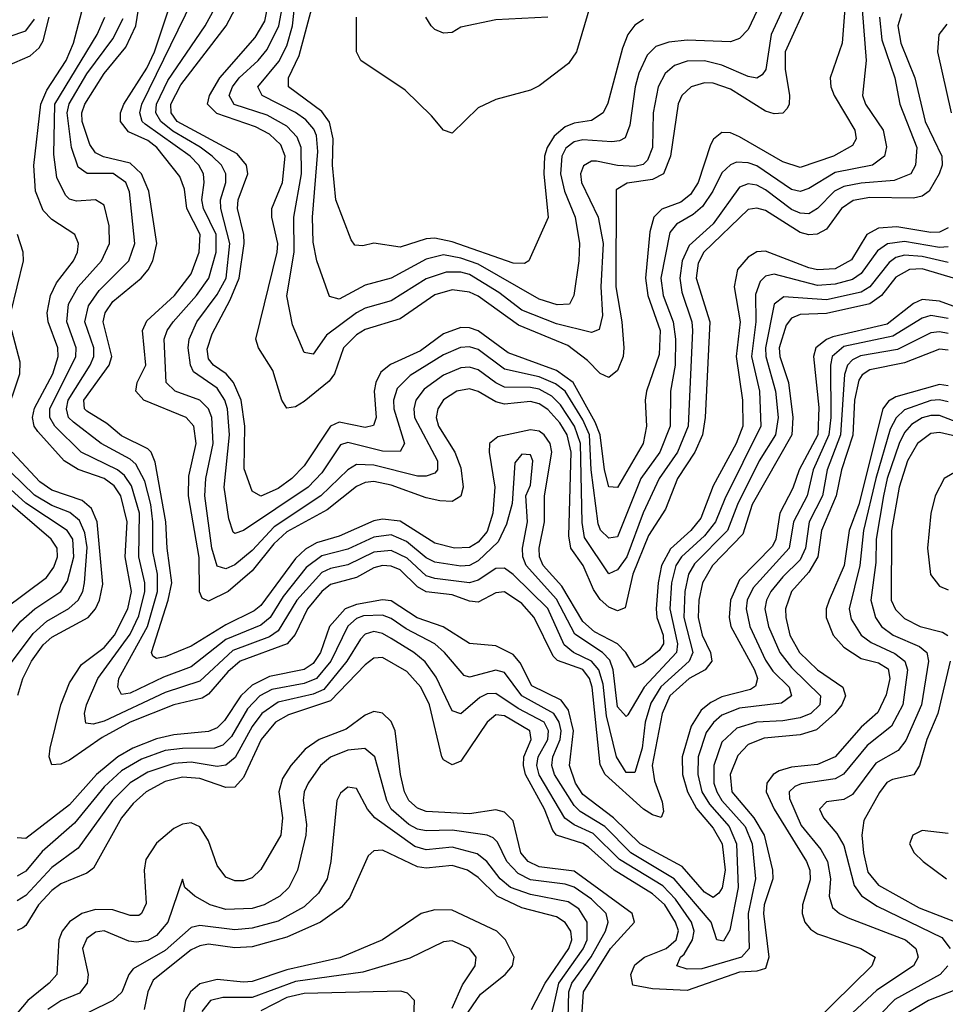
# Model space of a CAD drawing. Header units: inches. Extents: x 501365 to 657855, y 482276 to 547543.
# Tile 294 of 656: x 600456 to 602583, y 484762 to 487024. Entities that reach past the tile are written whole.
import ezdxf

# ---------------------------------------------------------------- set-up
doc = ezdxf.new("R2010")
doc.units = ezdxf.units.IN
doc.header["$MEASUREMENT"] = 0
doc.layers.add('A6408', color=7, linetype='Continuous')

msp = doc.modelspace()

# ---------------------------------------------------------------- linework, layer by layer
at = {"layer": 'A6408', "color": 5}
for points, elevation in [([(602165, 487075), (602130, 487001), (602110, 486980.5), (602090, 486973.3), (601990, 486976.8), (601947.6, 486972.4), (601917.8, 486962.2), (601897.8, 486942.3), (601879, 486901), (601870.3, 486869.7), (601858.4, 486781.6), (601847.7, 486752.3), (601834.8, 486745.2), (601817, 486743), (601750, 486747.7), (601730, 486743), (601711, 486729), (601701.8, 486710), (601698.6, 486670), (601708.4, 486630), (601732.6, 486570), (601742.2, 486510), (601741, 486470), (601729.6, 486390.4), (601719.7, 486370), (601691.6, 486368.4), (601650, 486381.7), (601510, 486462.3), (601470, 486476.2), (601430, 486483.6), (601390, 486473.6), (601310, 486429.7), (601250, 486413.7), (601190, 486381.7), (601167.6, 486387.6), (601139, 486470), (601130, 486512.7), (601129, 486570), (601141.4, 486721.4), (601137.8, 486757.8), (601132.1, 486772.1), (601113.6, 486793.6), (601090, 486811), (601012.9, 486850), (601003.4, 486870), (601051.8, 486928.2), (601070, 486964.2), (601082.8, 487010), (601093.8, 487110)], 2340), ([(602590, 486545.3), (602570, 486535.9), (602550, 486535.3), (602472, 486548), (602430, 486545.2), (602403.3, 486530), (602367.7, 486472.3), (602330, 486451.8), (602290, 486449.2), (602270, 486453.4), (602170, 486492.1), (602150, 486490.5), (602130, 486478.3), (602105.5, 486450), (602098.2, 486410), (602111.9, 486330), (602103, 486250), (602117.2, 486150), (602117.9, 486090), (602102.7, 486050), (602050, 485953), (602021.1, 485878.9), (601998.3, 485850), (601952.1, 485807.9), (601931.4, 485770), (601923.2, 485730), (601918.9, 485670), (601920.2, 485650), (601934.6, 485610), (601935.7, 485590), (601925.6, 485574.4), (601890, 485545.6), (601870, 485535.4), (601849.2, 485570), (601829.8, 485589.8), (601777.4, 485617.4), (601750, 485641.1), (601702, 485722), (601658.9, 485770), (601650.3, 485790), (601649.8, 485810), (601662.5, 485870), (601662, 485930), (601679, 486030), (601675, 486050), (601661, 486070), (601650, 486078.2), (601630, 486081.7), (601554.5, 486065.5), (601535.9, 486050), (601534.7, 486030), (601548.2, 485950), (601543.2, 485890), (601530, 485847.9), (601510, 485823.1), (601490, 485811.1), (601455.1, 485810), (601410, 485820.8), (601330, 485872), (601290, 485876.6), (601270, 485872.2), (601190, 485837), (601138, 485822), (601112.6, 485807.4), (601090, 485785.6), (601010, 485677.6), (600994.6, 485665.4), (600930, 485633.4), (600850, 485584.4), (600790, 485560.1), (600770, 485555.8), (600761.7, 485561.7), (600759, 485570), (600797.1, 485690), (600805.2, 485730), (600794.5, 485810), (600791.6, 485870), (600767, 486007), (600758.2, 486030), (600750, 486037.7), (600690, 486067.4), (600656.1, 486096.1), (600610, 486124.3), (600605, 486130), (600603.5, 486150), (600661.4, 486230), (600667.3, 486250), (600647.9, 486330), (600652.5, 486350), (600670, 486376.3), (600734.7, 486430), (600751.1, 486448.9), (600761.6, 486470), (600770.8, 486510), (600752.8, 486630), (600735.6, 486670), (600710, 486694.4), (600648.5, 486708.5), (600630, 486718.3), (600616.9, 486736.9), (600599.2, 486790), (600598.9, 486810), (600605.6, 486830), (600650, 486900.4), (600699.4, 486960.6), (600722.5, 487010), (600732.4, 487072.4)], 2520), ([(602482.6, 487037.4), (602474.5, 487010), (602481.1, 486970), (602513.4, 486890), (602536.8, 486790), (602575.4, 486710), (602576.1, 486690), (602569.5, 486670), (602546.1, 486630), (602530, 486618.2), (602510, 486613.7), (602410, 486615.7), (602371.6, 486608.4), (602344.5, 486590), (602310, 486542.4), (602289.1, 486530.9), (602270, 486529.8), (602250, 486535.2), (602170, 486585.2), (602150, 486591.2), (602130, 486587.6), (602028.2, 486490), (602015.4, 486464.6), (602010.4, 486430), (602042.5, 486330), (602031.5, 486110), (602025.4, 486070), (602007.7, 486030), (601967.5, 485970), (601940.5, 485899.5), (601900.9, 485839.1), (601865, 485750), (601847.3, 485672.7), (601830, 485665.6), (601810, 485674.3), (601790, 485691.5), (601774.8, 485714.8), (601751, 485770), (601722.9, 485810), (601718, 485838), (601723.1, 486030), (601714.3, 486070), (601697.7, 486097.7), (601670, 486128.6), (601650, 486141.5), (601630, 486146.5), (601570, 486140.2), (601550, 486145.7), (601510, 486169.9), (601490, 486175.5), (601460.5, 486170), (601430, 486150.6), (601416.7, 486130), (601413.4, 486110), (601418.6, 486090), (601455.7, 486030), (601470, 485994.6), (601475.2, 485950), (601470, 485929.4), (601450, 485917.2), (601421.9, 485918.1), (601390, 485925.2), (601310, 485954.5), (601270, 485962.5), (601250, 485960.6), (601230, 485951.2), (601162.4, 485897.6), (601070, 485846.9), (601040.3, 485819.7), (600990, 485757.2), (600935.3, 485710), (600890, 485688.2), (600874.9, 485694.9), (600869.2, 485709.2), (600868.4, 485788.4), (600844.1, 485930), (600844.9, 485975.1), (600861.4, 486050), (600856.3, 486090), (600838.3, 486110), (600741.2, 486150), (600722.4, 486170), (600725.7, 486190), (600745.6, 486230), (600737.8, 486310), (600748.4, 486331.6), (600811.5, 486390), (600850, 486439.9), (600868.4, 486490), (600870.4, 486530), (600839.7, 486590), (600834.8, 486634.8), (600823.6, 486663.6), (600771, 486730), (600750, 486746.3), (600706.2, 486766.2), (600687.6, 486790), (600687.2, 486810), (600695, 486830), (600747.7, 486912.3), (600766, 486950), (600805.4, 487070)], 2480), ([(602432.2, 487030), (602437.5, 486977.5), (602467.4, 486890), (602479.2, 486830), (602517.9, 486730), (602515.3, 486690), (602504.1, 486670), (602465.9, 486654.1), (602390, 486648.6), (602350, 486640.9), (602328.4, 486630), (602290, 486590.3), (602270, 486578.2), (602250, 486579), (602230, 486588), (602170, 486633.3), (602150, 486643.5), (602130, 486646.5), (602110, 486639.1), (602050, 486554.5), (601994.7, 486505.3), (601978.2, 486470), (601973, 486430), (601978.1, 486398.1), (602000.5, 486330), (602002.2, 486310), (601992.1, 486090), (601968.1, 486030), (601926, 485970), (601888.8, 485891.2), (601851.1, 485790), (601830, 485759.7), (601810, 485751), (601754.1, 485834.1), (601748.9, 485868.9), (601744.5, 486050), (601730.8, 486090), (601698.7, 486138.7), (601678.9, 486158.9), (601650, 486174.7), (601630, 486179.1), (601570, 486179.9), (601550, 486189.5), (601510, 486219.6), (601490, 486225.6), (601470, 486224.3), (601430, 486206.8), (601385.2, 486174.8), (601366.5, 486150), (601361.6, 486130), (601363.6, 486110), (601416.1, 486010), (601416.3, 485990), (601410, 485981.8), (601390, 485975), (601370, 485975.4), (601270, 486000.4), (601230, 486001.8), (601210, 485989.3), (601147.8, 485930), (601041, 485859), (600990, 485804.2), (600950, 485771.6), (600930, 485762.5), (600910, 485768.6), (600897.6, 485810), (600881.6, 485930), (600883.3, 485970), (600900.6, 486050), (600897.5, 486110), (600890, 486130), (600870, 486149.9), (600813.5, 486170), (600792.3, 486190), (600787.8, 486290), (600794.7, 486310), (600808.7, 486330), (600861.9, 486390), (600890.6, 486430), (600907.5, 486490), (600907.5, 486530), (600878.6, 486590), (600874.1, 486610), (600879.8, 486650), (600878, 486670), (600867.3, 486690), (600847.8, 486710), (600743.9, 486783.9), (600737.2, 486790), (600732, 486810), (600736.9, 486830), (600853.6, 487070)], 2460), ([(602354.1, 487070), (602346.7, 486970), (602318.8, 486890), (602320.2, 486870), (602327.9, 486850), (602375.4, 486770), (602378.5, 486750), (602370, 486735.2), (602326.7, 486710), (602250, 486684.3), (602210, 486697.4), (602110, 486754.9), (602090, 486763.8), (602070, 486764.7), (602050.6, 486749.4), (602043.6, 486736.4), (602015.2, 486650), (601998, 486622), (601975.3, 486604.7), (601931.6, 486588.4), (601913.4, 486570), (601903.9, 486536.1), (601894.5, 486430), (601899.4, 486390), (601928, 486310), (601925.7, 486254.3), (601896.9, 486170), (601893.6, 486150), (601896.5, 486090), (601888.6, 486050), (601830, 485948.9), (601810, 485950.6), (601799.8, 485990), (601790, 486070), (601778.8, 486098.8), (601728.3, 486190), (601690, 486217.9), (601578.3, 486258.3), (601510, 486308.7), (601490, 486315.8), (601470, 486316.5), (601430, 486301.9), (601376.8, 486263.2), (601308.1, 486231.9), (601286.2, 486213.8), (601274.2, 486190), (601270.9, 486170), (601275.2, 486110), (601268.7, 486091.3), (601250, 486087.2), (601190, 486098.8), (601170.1, 486090), (601110, 485998.9), (601081.6, 485970), (601050, 485946.8), (601010, 485929.4), (600990, 485940.5), (600971.8, 485991.8), (600973.4, 486090), (600965, 486150), (600947.5, 486190), (600930.2, 486210.2), (600901.3, 486230), (600890, 486245), (600887, 486267), (600897.9, 486302.1), (600939.6, 486380.4), (600959.9, 486430), (600971.5, 486510), (600971.1, 486530), (600956.5, 486590), (600957.7, 486610), (600980.1, 486670), (600977.5, 486690), (600955.7, 486715.7), (600817.9, 486790), (600804.1, 486810), (600803, 486830), (600826.1, 486873.9), (600930.2, 487010), (600952.2, 487050)], 2420), ([(602270, 487070), (602215.4, 486950), (602215.3, 486910), (602225.1, 486850), (602224.8, 486830), (602219.9, 486820.1), (602210, 486809), (602190, 486807.9), (602170, 486814), (602090, 486864), (602050, 486878.4), (602030, 486879), (601999.4, 486870), (601978.1, 486850), (601969.6, 486830.4), (601952, 486710), (601935.3, 486670), (601910, 486656.4), (601851.9, 486648.1), (601827.1, 486632.9), (601825.9, 486410), (601839.9, 486330), (601844.7, 486270), (601842.6, 486250), (601830, 486218.1), (601810, 486201.8), (601790, 486210.6), (601760.8, 486240.8), (601715.6, 486275.6), (601602.1, 486322.1), (601510, 486388.4), (601490, 486397.7), (601450, 486403.2), (601410, 486391.7), (601330, 486336.7), (601250, 486312), (601230, 486300.1), (601199.9, 486270), (601179.6, 486210), (601167, 486193.1), (601110, 486146.5), (601090, 486134.3), (601070, 486131.4), (601058.7, 486150), (601037.7, 486217.7), (601004.9, 486270), (600998.7, 486290), (601047.8, 486490), (601049.4, 486510), (601035, 486570), (601035, 486590), (601060, 486650), (601065.8, 486710), (601056, 486736), (601030, 486761.1), (600997.7, 486777.7), (600908.7, 486808.7), (600887.5, 486830), (600892.4, 486850), (600916.2, 486890), (600997.4, 486982.6), (601019.4, 487020.6), (601029, 487070)], 2380), ([(602219.7, 487070), (602183.5, 486990), (602170.8, 486909.2), (602162.8, 486897.2), (602150, 486889.9), (602130, 486893.1), (602070, 486919.7), (602030, 486929.5), (601990, 486928.6), (601961.2, 486918.8), (601939.6, 486900.4), (601923.2, 486870), (601912.1, 486810), (601910.3, 486730), (601898.9, 486701.1), (601888.6, 486691.4), (601870, 486686.7), (601830, 486688.8), (601781.4, 486698.6), (601770, 486698.7), (601751.6, 486688.4), (601745.2, 486670), (601747.4, 486650), (601785.5, 486570), (601796.8, 486510), (601791.3, 486410), (601795.5, 486344.5), (601788, 486312), (601770, 486305.1), (601690, 486325.1), (601610, 486356.8), (601557.4, 486397.4), (601490, 486438.1), (601470, 486443.7), (601435.9, 486444.1), (601390, 486428.5), (601310, 486377.9), (601250, 486361.2), (601230, 486350.4), (601161, 486299), (601130, 486255.4), (601110, 486258.9), (601082.8, 486322.8), (601069.6, 486389.6), (601086.7, 486490), (601085.7, 486570), (601103.5, 486670), (601103.1, 486730), (601093.9, 486753.9), (601070, 486779.4), (601024.6, 486804.6), (600948.8, 486828.8), (600937.5, 486850), (600945.2, 486870), (600960.2, 486890), (601004.2, 486930), (601024.6, 486955.4), (601051.7, 487010), (601058.8, 487050)], 2360), ([(602610, 486427.7), (602530, 486451.1), (602500.9, 486450), (602470, 486432.6), (602436.6, 486390), (602410, 486371.2), (602310, 486349.1), (602250, 486346.4), (602230, 486338.4), (602217.6, 486322.4), (602201.7, 486270), (602203, 486250), (602222.8, 486190), (602232.8, 486110), (602230.4, 486070), (602139.7, 485910), (602118.4, 485841.6), (602048.5, 485770), (602025.5, 485730), (602016.9, 485690), (602015.2, 485650), (602024.4, 485610), (602043.4, 485570), (602046.5, 485550), (602031.5, 485530), (601995, 485510), (601950.3, 485470), (601932.4, 485430), (601909.3, 485310), (601914.9, 485274.9), (601932.9, 485227.1), (601935.4, 485204.6), (601930, 485190.8), (601910, 485196.6), (601890, 485210), (601801.4, 485290), (601790, 485312), (601771.7, 485490), (601765.4, 485510), (601750, 485530.6), (601691.9, 485551.9), (601681.8, 485561.8), (601638.4, 485650), (601610, 485682.9), (601570, 485709.1), (601550, 485707), (601510, 485685.9), (601490, 485687.6), (601450, 485702.8), (601390, 485709.1), (601370, 485720.9), (601330, 485759.8), (601310, 485768.6), (601290, 485769.6), (601270, 485764.1), (601230, 485742.1), (601170, 485726.1), (601150, 485710), (601117.6, 485670), (601088.7, 485611.3), (601070.6, 485590), (600962.8, 485550), (600934.2, 485525.8), (600890, 485474), (600875.3, 485464.7), (600810, 485450), (600710, 485409.5), (600645, 485375), (600570, 485322.5), (600550, 485313), (600530, 485311.9), (600523.8, 485330), (600525.9, 485350), (600550.2, 485450), (600570, 485500.1), (600597.5, 485542.5), (600650, 485581.4), (600673.8, 485610), (600704.6, 485670), (600712.5, 485710), (600698.6, 485790), (600702.8, 485870), (600688.3, 485930), (600672.9, 485952.9), (600650, 485969.8), (600590.5, 485990.5), (600558.2, 486010), (600497.8, 486077.8), (600489.4, 486090), (600485.6, 486110), (600490, 486131.4), (600532, 486210), (600544.1, 486250), (600543.7, 486270), (600521, 486330), (600519, 486350), (600526.7, 486390), (600540.7, 486419.3), (600579.1, 486470), (600588.8, 486490), (600590.7, 486510), (600582.7, 486530), (600530, 486564.5), (600510, 486585.7), (600492.2, 486630), (600488.6, 486688.6), (600504, 486830), (600517.8, 486862.2), (600562.6, 486930), (600579.1, 486970), (600602.4, 487057.6)], 2580), ([(602392.6, 487047.4), (602401.3, 486930), (602392.9, 486850), (602399.9, 486830), (602440.9, 486770), (602448, 486732), (602443.7, 486710), (602416, 486690), (602330, 486673.1), (602270, 486636.2), (602250, 486628.9), (602230, 486634), (602150, 486687.9), (602130, 486695.3), (602103.8, 486696.2), (602089.4, 486690.6), (602070, 486671.8), (602049.3, 486630), (602025.3, 486594.7), (602004, 486576), (601965.9, 486554.1), (601950, 486535.2), (601929.7, 486430), (601934.7, 486390), (601957.5, 486330), (601963.4, 486290), (601962.3, 486230), (601952.1, 486170), (601951, 486090), (601927.2, 486030), (601883.4, 485970), (601830, 485835.5), (601810, 485832.5), (601790.9, 485850.9), (601785.2, 485865.2), (601769.3, 485989.3), (601765.8, 486070), (601750, 486104.6), (601710, 486170), (601687.5, 486187.5), (601650, 486203.6), (601570, 486221.3), (601510, 486265.9), (601490, 486272.2), (601469, 486271), (601430, 486253.8), (601353.6, 486206.4), (601323.5, 486176.5), (601315.2, 486150), (601316.1, 486130), (601340.2, 486050), (601330, 486031.7), (601290, 486032.7), (601210, 486052.7), (601193.1, 486046.9), (601150, 485982.9), (601118.9, 485950), (600970, 485849.9), (600950, 485843.7), (600946.7, 485846.7), (600936.9, 485876.9), (600925.6, 485950), (600938, 486070), (600933.8, 486130), (600927.6, 486150), (600910, 486177.4), (600855, 486215), (600848.3, 486230), (600843.3, 486270), (600845.2, 486290), (600862.9, 486330), (600910, 486392.4), (600930.4, 486430), (600939.1, 486510), (600918, 486590), (600917.2, 486610), (600929.4, 486650), (600929.9, 486670), (600919.5, 486690), (600898.2, 486710), (600871, 486731), (600807.8, 486767.7), (600780.3, 486790), (600768.9, 486810), (600770.3, 486830), (600796.2, 486883.8), (600882.4, 487010), (600904.3, 487050)], 2440), ([(601890, 487024.5), (601870, 487011.2), (601853.5, 486990), (601841.2, 486958.8), (601808, 486832), (601796.6, 486810), (601770, 486792.5), (601730, 486786), (601710, 486777.8), (601684.1, 486755.9), (601668.5, 486730), (601662.5, 486710), (601660.4, 486670), (601670.4, 486569.6), (601626, 486470), (601616.1, 486463.9), (601590, 486464.1), (601450, 486513.3), (601410, 486522.1), (601390, 486520.6), (601330, 486501.6), (601270, 486510.8), (601244.5, 486504.5), (601226, 486506), (601217.8, 486517.8), (601182.8, 486610), (601175, 486690), (601176.2, 486750), (601168.2, 486788.2), (601150, 486812.8), (601073.3, 486870), (601073.9, 486890), (601098.2, 486941.8), (601130, 487061.5)], 2320), ([(601766.5, 487053.5), (601735.3, 486950), (601717, 486923), (601650, 486872.3), (601630, 486862), (601550, 486840.7), (601510, 486821), (601450, 486763.1), (601430, 486769.8), (601402.7, 486802.7), (601341.6, 486861.6), (601240.2, 486930), (601229.6, 486950), (601229.9, 487030)], 2280), ([(600390, 486971.8), (600470, 486998.1), (600490, 487025.3)], 2640), ([(600408.4, 486910), (600479.5, 486940.5), (600500.5, 486959.5), (600510, 486975.5), (600523.8, 487030)], 2620), ([(602590, 486465.8), (602530, 486479.9), (602490, 486482.7), (602470, 486477.2), (602454.1, 486465.9), (602410.3, 486410), (602390, 486398), (602310, 486380.4), (602212.5, 486387.5), (602190, 486370), (602170, 486270), (602171, 486250), (602193.3, 486170), (602199.2, 486110), (602193.3, 486070), (602155.9, 486010), (602106.1, 485910), (602082.6, 485850), (602006.7, 485773.3), (601992.8, 485750), (601984.6, 485710), (601982.7, 485650), (602003.4, 485570), (601994.8, 485550), (601929.3, 485490.7), (601906.6, 485453.4), (601893.7, 485410), (601886.7, 485350), (601870, 485294.6), (601850, 485294.6), (601827.9, 485330), (601804.3, 485424.3), (601797, 485497), (601787.1, 485530), (601770.3, 485550.3), (601728.6, 485570), (601707.3, 485587.3), (601670, 485670.7), (601590, 485749.4), (601570, 485763.6), (601550, 485762.7), (601510, 485736.2), (601490, 485730.2), (601410, 485740), (601390, 485746.1), (601346.5, 485786.5), (601310, 485804.3), (601270, 485800.2), (601210, 485771.4), (601170, 485762.7), (601150, 485753.4), (601093, 485690), (601050, 485619.7), (601030, 485606.3), (600945.6, 485574.4), (600870, 485504), (600790, 485478.3), (600650, 485411.8), (600624.9, 485404.9), (600607.8, 485407.8), (600604.6, 485430), (600609.5, 485449.5), (600635.1, 485510), (600710, 485611.8), (600730, 485654.5), (600743.5, 485710), (600743.3, 485730), (600730, 485790), (600731.1, 485890), (600712.9, 485952.9), (600696.6, 485976.6), (600680.8, 485990), (600597.4, 486030), (600536.4, 486090), (600525.4, 486110), (600525, 486130), (600584.7, 486250), (600585.7, 486270), (600564.3, 486330), (600568.1, 486370), (600590.2, 486410), (600644.1, 486470), (600662.4, 486510), (600661.7, 486550), (600650, 486597.7), (600630, 486609.9), (600586.6, 486606.6), (600570, 486611.3), (600560.7, 486620.6), (600541.5, 486661.5), (600534.2, 486714.2), (600536.6, 486830), (600633.6, 486990), (600651.2, 487030)], 2560), ([(602590, 486501.7), (602570, 486500.6), (602490, 486514.4), (602450.8, 486509.2), (602427.4, 486492.6), (602390, 486440.6), (602370, 486427.3), (602330, 486416.1), (602290, 486413.4), (602190, 486439.2), (602170, 486434.6), (602157.5, 486422.5), (602147.3, 486392.7), (602147.8, 486330), (602137.7, 486250), (602156.2, 486170), (602159.2, 486090), (602076.7, 485923.3), (602055.4, 485870), (602030, 485838.3), (601977.1, 485790), (601964.1, 485770), (601953.7, 485730), (601950.2, 485670), (601968, 485590), (601965.6, 485570), (601891.4, 485490), (601853.5, 485426.5), (601850, 485422.8), (601830, 485445.2), (601820, 485530), (601812.2, 485552.2), (601795.7, 485570), (601732, 485612), (601690, 485692.4), (601620, 485770), (601612.4, 485790), (601611.5, 485810), (601623.3, 485870), (601619.4, 485930), (601630, 485954.6), (601635.2, 486010), (601630, 486023.8), (601610, 486025.4), (601594.2, 486005.8), (601587.9, 485912.1), (601575.1, 485864.9), (601555.8, 485824.2), (601510, 485780.2), (601490, 485770), (601470, 485768.3), (601410, 485777.2), (601390, 485787.8), (601344.7, 485824.7), (601310, 485840.1), (601270, 485835.2), (601210, 485807.6), (601150, 485792.1), (601114.4, 485765.6), (601061.6, 485698.5), (601031.5, 485650), (601010, 485633), (600930, 485600), (600850, 485537), (600786.5, 485513.5), (600710, 485476.6), (600690, 485473.3), (600681.2, 485490), (600683.7, 485510), (600749.2, 485630), (600772.7, 485710), (600772.2, 485750), (600761.9, 485801.9), (600762, 485870), (600756.9, 485910), (600743.3, 485963.3), (600722.6, 486002.6), (600710, 486014), (600643.3, 486050), (600579.2, 486099.2), (600568.3, 486110), (600563.2, 486130), (600567.4, 486150), (600618, 486230), (600626, 486250), (600626.2, 486270), (600605.8, 486330), (600613.8, 486366.2), (600638.1, 486401.9), (600706.8, 486470), (600720.2, 486510), (600708.1, 486628.1), (600699.5, 486650), (600670.5, 486670.5), (600610.7, 486670.7), (600590, 486684.9), (600574.6, 486730), (600565, 486810), (600569.5, 486830.5), (600610, 486899.3), (600670, 486980.1), (600693.7, 487026.3)], 2540), ([(601670, 487029.8), (601550, 487023.8), (601470, 487007), (601450, 486994.4), (601430, 486992.7), (601410, 487001.1), (601401.8, 487010), (601389.2, 487030)], 2260), ([(602586.6, 487013.4), (602568.5, 486990), (602565.6, 486950), (602597.1, 486810)], 2520), ([(600435.4, 486350), (600464.9, 486470), (600463.8, 486490), (600450.4, 486530)], 2620), ([(602650, 486348.3), (602570, 486377.1), (602530, 486380.8), (602510, 486371.8), (602450, 486324.5), (602325, 486295), (602310, 486289.3), (602285.7, 486270), (602280.5, 486250), (602292.6, 486132.6), (602290.2, 486070), (602247.8, 485990), (602232.7, 485947.3), (602202.7, 485890), (602193.7, 485830), (602185.9, 485814.1), (602110, 485736.6), (602089.7, 485690), (602086.8, 485650), (602090.5, 485630), (602144.9, 485530), (602151.7, 485510), (602147.4, 485492.6), (602135.3, 485484.7), (602070, 485468.2), (602044.6, 485455.4), (602022.4, 485437.6), (601999.2, 485400.8), (601978.4, 485330), (601979, 485290), (601991, 485250), (602011.4, 485211.4), (602050, 485166.6), (602070.4, 485130), (602077.3, 485070), (602070.7, 485029.3), (602062.9, 485017.1), (602050, 485007), (602030, 485018.9), (601978.4, 485078.4), (601882, 485130), (601820.9, 485190), (601750, 485244), (601733, 485270), (601719.6, 485310), (601728.5, 485390), (601717.4, 485437.4), (601700.4, 485460.4), (601633.1, 485493.1), (601606.5, 485546.5), (601590, 485565.4), (601550, 485584.9), (601490, 485590.8), (601429, 485629), (601369.3, 485649.3), (601310, 485688.8), (601290, 485691.3), (601230, 485680.5), (601204, 485670), (601167.8, 485630), (601147.5, 485570), (601130, 485544.3), (601109.5, 485530.5), (601030, 485514.7), (600990, 485495.2), (600963.9, 485470), (600926.4, 485413.6), (600910, 485396.7), (600890, 485388.7), (600810, 485380.9), (600770, 485371.9), (600716, 485350), (600681, 485330), (600632.7, 485290), (600570, 485219.8), (600470, 485142.8), (600450, 485143.9)], 2620), ([(602590, 486337.2), (602550, 486343.9), (602530, 486338), (602463, 486297), (602350, 486273.1), (602323.2, 486250), (602319.3, 486230), (602320.4, 486110), (602315.6, 486070), (602280, 485990), (602266.2, 485930), (602234.3, 485870), (602224.7, 485810), (602141.8, 485718.2), (602128.1, 485690), (602125.4, 485670), (602134, 485630), (602170, 485552.4), (602187.3, 485527.3), (602224.8, 485490), (602230.1, 485470), (602206.6, 485453.4), (602110, 485442.2), (602070, 485425.8), (602050.8, 485409.2), (602034.1, 485385.9), (602015.1, 485330), (602014.2, 485290), (602023.7, 485250), (602041.2, 485221.2), (602086.6, 485170), (602103.5, 485130), (602107.3, 485030), (602087.8, 484932.2), (602073.2, 484906.8), (602058.2, 484910), (602045.5, 484950), (601960.1, 485050), (601860.4, 485110), (601801.1, 485170), (601744.4, 485204.4), (601730, 485218.1), (601685.2, 485290), (601678.6, 485310), (601681.5, 485330), (601698.2, 485370), (601700.1, 485390), (601696, 485410), (601683.4, 485430), (601610.2, 485470.2), (601570, 485524.3), (601550, 485529.7), (601490, 485512.9), (601477.1, 485517), (601432.3, 485570), (601409.8, 485589.8), (601344.2, 485624.2), (601310, 485648.4), (601290, 485655.9), (601246.1, 485653.9), (601230, 485647.8), (601210, 485630.7), (601171.1, 485550), (601137.8, 485510), (601110, 485498.8), (601035.2, 485484.8), (601007.6, 485470), (600979.3, 485440.7), (600942.8, 485377.2), (600923.1, 485356.9), (600903.8, 485350), (600830, 485349.5), (600790, 485344.4), (600735.5, 485324.5), (600690, 485297.8), (600650, 485261.3), (600581.9, 485178.1), (600507.5, 485112.5), (600470, 485067.4), (600450, 485056.1)], 2640), ([(600422.3, 486110), (600456.1, 486210), (600457.2, 486237.2), (600437.6, 486310)], 2620), ([(602590, 486302.9), (602570, 486306.9), (602550, 486304.3), (602473.8, 486266.2), (602388.2, 486251.8), (602370, 486242.7), (602358.7, 486230), (602351.7, 486208.3), (602342.2, 486070), (602311.8, 485990), (602301.4, 485930), (602270.7, 485870), (602262.4, 485810), (602250, 485782.5), (602210, 485744.1), (602182.4, 485710), (602172.5, 485690), (602168.9, 485670), (602176.9, 485630), (602202.9, 485570), (602230, 485535.2), (602296.3, 485470), (602294.8, 485450), (602274.1, 485430), (602250, 485420.2), (602210, 485412.7), (602149.1, 485410), (602103.9, 485396.1), (602070, 485363.8), (602051.7, 485310), (602051.7, 485270), (602057.9, 485250), (602070, 485230), (602123.7, 485170), (602139.5, 485130), (602146.9, 485050), (602130, 484970), (602132.2, 484890), (602115.1, 484870), (602023.5, 484843.5), (601990, 484842.6), (601966.4, 484850), (601974.4, 484870), (601983.5, 484876.5), (602002.7, 484910), (602006.4, 484930), (602000.2, 484950), (601962.9, 485002.9), (601933.9, 485033.9), (601834.6, 485094.6), (601774.1, 485154.1), (601730, 485173.7), (601709.2, 485189.2), (601650, 485289.1), (601644.4, 485310), (601647.6, 485330), (601669.5, 485370), (601671.6, 485390), (601661, 485410), (601601.4, 485441.4), (601550, 485475.9), (601530, 485474.7), (601513.4, 485466.6), (601470, 485429), (601450, 485435.8), (601412.9, 485512.9), (601388.2, 485548.2), (601361.9, 485570), (601310, 485601.8), (601290, 485613.5), (601270, 485618.4), (601250, 485611.7), (601239.3, 485600.7), (601208.1, 485550), (601154.9, 485485.1), (601130, 485474.2), (601050, 485455.8), (601012.1, 485430), (600990, 485399.6), (600951.3, 485328.7), (600930, 485310.7), (600910, 485308.3), (600850, 485317.9), (600810, 485315.2), (600750, 485294.7), (600710, 485270.2), (600669.1, 485230), (600590, 485120.5), (600530, 485075.6), (600470, 485012), (600450, 484999.5)], 2660), ([(602590, 486264.3), (602570, 486266.7), (602490, 486235.1), (602410, 486219.1), (602392.1, 486207.9), (602384.3, 486195.7), (602374.6, 486150), (602370.7, 486069.3), (602345, 485990), (602332.7, 485930), (602298.7, 485850), (602290.2, 485790), (602270, 485754.5), (602230, 485710), (602216.4, 485670), (602216.6, 485650), (602226.2, 485610), (602248.2, 485570), (602289.7, 485530.2), (602347.6, 485490), (602354.2, 485470), (602345.7, 485450), (602329.4, 485430), (602287.5, 485392.5), (602250, 485381.1), (602166.9, 485373.1), (602130, 485358.6), (602106.4, 485333.6), (602089.2, 485290), (602092.8, 485250), (602143, 485190), (602167, 485150), (602186, 485070), (602186.6, 485050), (602167.3, 484990), (602165.9, 484970), (602177.6, 484870), (602170, 484843.7), (602150, 484837.9), (602110, 484835.8), (601990, 484793.2), (601910, 484797.2), (601865.5, 484805.5), (601860.9, 484830), (601870, 484852.1), (601892.3, 484870), (601941.8, 484890), (601964.7, 484910), (601970, 484930.5), (601963.6, 484950), (601938.8, 484990), (601910, 485015.7), (601821.9, 485070), (601762.9, 485123), (601750, 485131.4), (601690, 485150), (601681.1, 485161.1), (601661.9, 485210), (601618.7, 485290), (601613.6, 485310), (601614.8, 485330), (601631.7, 485370), (601628.3, 485390), (601570, 485424.6), (601550, 485426.9), (601530.2, 485409.8), (601470, 485320.4), (601450, 485312.1), (601430, 485323.4), (601426.3, 485330), (601398, 485450), (601377.9, 485490), (601345.9, 485526), (601290, 485558.6), (601270, 485557.1), (601250, 485541.5), (601170, 485458.9), (601073.4, 485426.6), (601043.9, 485410), (601011.1, 485370), (600970, 485283.1), (600950, 485260.5), (600930, 485260.1), (600870, 485280.7), (600830, 485283.5), (600790, 485273.7), (600746.5, 485250), (600716.7, 485223.3), (600689.8, 485190), (600625.5, 485074.5), (600610, 485063.3), (600550, 485038.6), (600530, 485023.4), (600498.9, 484990), (600470, 484942.5), (600462.7, 484937.3), (600450, 484931.3)], 2680), ([(602590, 486182.8), (602570, 486185.6), (602470, 486157.6), (602452.7, 486147.3), (602439.9, 486130), (602384.4, 485910), (602362.7, 485850), (602351.3, 485770), (602316.8, 485690), (602309.8, 485670), (602309.3, 485650), (602325.5, 485610), (602350, 485582.3), (602390, 485556.3), (602430, 485546.4), (602452.2, 485532.2), (602456.1, 485510), (602447.2, 485472.8), (602428, 485432), (602390, 485398.7), (602330, 485329.9), (602290, 485312.7), (602230, 485306.6), (602201.8, 485298.2), (602187.6, 485290), (602173.4, 485270), (602172, 485250), (602190, 485210), (602264.7, 485090), (602272.1, 485070), (602272.7, 485047.3), (602255.5, 484990), (602254.4, 484970), (602260.4, 484950), (602273.9, 484933.9), (602290, 484923.9), (602389.2, 484890), (602422.5, 484870), (602414.7, 484850), (602281.3, 484718.7)], 2720), ([(602590, 486145.8), (602570, 486150.3), (602550, 486148.6), (602490, 486127.3), (602470.6, 486109.4), (602457, 486083), (602423.4, 485970), (602395.5, 485850), (602387.3, 485770), (602362.8, 485670), (602366.7, 485646.7), (602390.4, 485610), (602412.8, 485592.8), (602467.5, 485567.5), (602490.6, 485550), (602496.9, 485530), (602486, 485450), (602459.4, 485400.6), (602403.6, 485356.4), (602349.7, 485290.3), (602330, 485279.7), (602252.1, 485267.9), (602237.9, 485262.1), (602224.6, 485250), (602225.2, 485234.8), (602252.4, 485172.4), (602297.6, 485117.6), (602312.9, 485090), (602319.8, 485050), (602316.3, 485010), (602324.3, 484984.3), (602340.1, 484970), (602360.3, 484960.3), (602492.3, 484910), (602515.9, 484890), (602520.9, 484870), (602510.1, 484850), (602425.8, 484794.2), (602335.6, 484710)], 2740), ([(602630, 486091.7), (602570, 486114.7), (602550, 486114.7), (602530, 486109.3), (602506, 486094), (602490, 486075.2), (602477.3, 486050), (602450, 485970), (602441.4, 485930), (602424.5, 485830), (602423.5, 485776.5), (602412.5, 485690), (602422.7, 485650), (602437, 485630), (602463.7, 485610), (602524.1, 485584.1), (602541.3, 485570), (602544.9, 485550), (602528.4, 485450), (602492.4, 485367.6), (602474.9, 485345.1), (602424, 485316), (602370, 485243.3), (602350, 485231.9), (602310, 485226.6), (602294.4, 485210), (602303.7, 485190), (602334.2, 485154.2), (602350, 485126.7), (602374.3, 485034.3), (602390.8, 485010.8), (602426.9, 484986.9), (602575.1, 484915.1), (602594.7, 484890)], 2760), ([(602630, 486061.3), (602570, 486075.6), (602550, 486073), (602519.2, 486050), (602496.6, 486010), (602477.3, 485950), (602459.6, 485850), (602458.9, 485690), (602468.7, 485668.7), (602490, 485648.1), (602525.3, 485630), (602576.8, 485616.8), (602589, 485609)], 2780), ([(600420.8, 485670), (600517.4, 485742.6), (600534, 485766), (600542.6, 485790), (600542.1, 485810), (600527.9, 485830), (600292.3, 486032.3)], 2680), ([(600348.9, 485510), (600458.4, 485641.6), (600490.6, 485670), (600550, 485710.4), (600565.9, 485734.1), (600580.2, 485790), (600577.9, 485830), (600564.7, 485850), (600470, 485912.7), (600340.6, 486030)], 2660), ([(600451.8, 485471.8), (600463, 485510), (600483.3, 485550), (600510, 485587.6), (600530, 485605.4), (600613.1, 485650), (600630, 485670), (600639.4, 485690), (600646.9, 485726.9), (600633.5, 485870), (600621.1, 485901.1), (600599.2, 485919.2), (600530, 485943.2), (600501.7, 485961.7), (600438.7, 486030)], 2620), ([(600408.8, 485510), (600486.7, 485613.3), (600518.2, 485641.8), (600569, 485671), (600589.9, 485690), (600600.8, 485710), (600604.6, 485730), (600610.9, 485810.9), (600605.2, 485845.2), (600592.9, 485872.9), (600571.3, 485891.3), (600530, 485907.6), (600490, 485931.5), (600408.2, 486010)], 2640), ([(602610, 485986.9), (602580.8, 485970), (602560.3, 485930), (602550.5, 485889.5), (602542.3, 485810), (602549.2, 485749.2), (602570, 485722.4), (602590, 485714.2)], 2820), ([(602594.9, 485550), (602566.6, 485430), (602541, 485370), (602524, 485310), (602510.8, 485289.2), (602461.9, 485278.1), (602449, 485271), (602431.9, 485248.1), (602396.4, 485183.6), (602391.6, 485150), (602395.2, 485110), (602405.6, 485065.6), (602430, 485035.3), (602523.6, 484983.6), (602608.3, 484950)], 2780), ([(601746.5, 484710), (601751.7, 484790), (601813.7, 484890), (601869.2, 484950), (601863.3, 484970), (601730, 485067.2), (601650, 485077.5), (601624.7, 485090), (601607.4, 485110), (601590, 485182.8), (601570, 485203), (601550, 485208.1), (601490, 485199.5), (601390, 485205), (601370, 485212.1), (601350.3, 485230), (601340.4, 485250), (601330.8, 485290), (601318.6, 485390), (601310, 485411.6), (601290, 485430.7), (601270, 485434.1), (601250, 485426.3), (601206.1, 485393.9), (601144.4, 485370), (601112.2, 485347.8), (601078.7, 485310), (601059.6, 485280.4), (601051.8, 485250), (601059.7, 485190), (601056.3, 485150), (601010, 485071.3), (600990, 485052.1), (600970, 485045.5), (600950, 485045.7), (600930, 485054), (600910, 485080.7), (600890, 485137), (600870, 485169.4), (600850, 485178.3), (600830, 485175.4), (600810, 485165.4), (600770, 485131.7), (600746, 485094), (600741.7, 485070), (600746.6, 484993.4), (600736, 484970), (600730, 484965.6), (600710, 484965.5), (600670, 484978.4), (600630, 484979.6), (600598.5, 484970), (600570, 484951.4), (600553.4, 484930), (600545.8, 484910), (600540.9, 484830), (600523.4, 484810), (600474.3, 484770), (600450, 484741.3)], 2720), ([(601716.6, 484730), (601718.3, 484790), (601725, 484810), (601769.6, 484870.4), (601802.7, 484930), (601808.7, 484950), (601803.5, 484970), (601770, 485003.5), (601730, 485030.5), (601710, 485037.5), (601630, 485047.4), (601601.7, 485061.8), (601575.4, 485090), (601554, 485134), (601544.3, 485144.3), (601530, 485150.5), (601450, 485162), (601390, 485160), (601370, 485164.2), (601350, 485174.9), (601310, 485210.3), (601299.6, 485230), (601272.4, 485330), (601249.2, 485349.1), (601210, 485345.3), (601170.5, 485329.5), (601147.6, 485310), (601118.8, 485270), (601109.4, 485250), (601107.1, 485230), (601114.9, 485174.9), (601113.7, 485150), (601094.5, 485070), (601074.2, 485030), (601053.7, 485010), (601017.9, 484990), (600990, 484981.9), (600930, 484979.4), (600893.3, 484990), (600858.7, 485010), (600835.4, 485030), (600830, 485049), (600796, 484950), (600770, 484919.9), (600750, 484908.6), (600724.4, 484904.4), (600706.9, 484906.9), (600650, 484930.8), (600630, 484927), (600610, 484913.1), (600600.1, 484890), (600613.2, 484830), (600610.9, 484810), (600592.9, 484787.1), (600550, 484769.9), (600520.6, 484750)], 2740), ([(601675.6, 484724.4), (601695.2, 484810), (601751.2, 484888.8), (601759.9, 484910), (601760, 484950), (601740.7, 484980.7), (601716.9, 484996.9), (601630, 485013.8), (601583.8, 485030), (601560.2, 485050), (601529.5, 485089.5), (601507, 485107), (601450, 485122.9), (601390, 485116.8), (601364.1, 485124.1), (601271.9, 485190), (601255.4, 485210), (601230, 485257.7), (601210, 485260.2), (601193.3, 485246.7), (601185, 485230), (601170.8, 485090), (601162.8, 485050), (601142.9, 485017.1), (601110, 484985.9), (601050, 484952.7), (600990, 484936.5), (600950, 484932.8), (600870, 484942.8), (600850, 484937.8), (600790, 484885.5), (600716.8, 484843.2), (600706.7, 484830), (600690.3, 484789.7), (600670.1, 484770), (600562.8, 484717.2)], 2760), ([(602590, 485154.1), (602530, 485160.8), (602508.6, 485150), (602501.4, 485130), (602511.8, 485110), (602532.2, 485090), (602586, 485050)], 2820), ([(601632, 484750), (601663.9, 484810), (601718.2, 484890), (601725.3, 484910), (601722.6, 484930), (601709.8, 484949.8), (601690, 484962.9), (601610, 484983), (601553.3, 485010), (601510, 485052.9), (601484.9, 485070), (601450, 485080.6), (601390, 485074.4), (601370, 485077.5), (601290, 485115.8), (601270, 485114.1), (601257, 485103), (601214.1, 485005.9), (601195.5, 484984.5), (601147.1, 484950), (601070, 484915.8), (600990, 484893.6), (600950, 484891.2), (600890, 484899.5), (600870, 484896.2), (600850, 484886.5), (600762.7, 484817.3), (600750.5, 484790), (600741.7, 484750)], 2780), ([(601450.2, 484690), (601514.8, 484785.2), (601571.7, 484830), (601588.5, 484850), (601592.7, 484870), (601572.3, 484910), (601552.8, 484930), (601450, 484978.3), (601410, 484978.6), (601378.8, 484970), (601290.1, 484910), (601191.3, 484868.7), (601070, 484841.2), (600990, 484814.4), (600970, 484812.5), (600910, 484819), (600870, 484808.6), (600848.5, 484790), (600837.2, 484770), (600823.6, 484690)], 2820), ([(601450, 484752.4), (601473.5, 484806.5), (601502.5, 484850), (601504.9, 484870), (601490, 484889.8), (601450, 484907.2), (601430, 484904.8), (601352.3, 484867.7), (601244.8, 484835.2), (601090, 484813.7), (600990, 484777), (600922.4, 484777.6), (600894, 484770), (600874.6, 484745.4)], 2840), ([(602589, 484850), (602571.7, 484830), (602467.4, 484772.6), (602366.7, 484670)], 2760), ([(602634.4, 484805.6), (602544.5, 484770), (602497.6, 484742.4)], 2780), ([(601360.2, 484690), (601363, 484770), (601347.5, 484787.6), (601332.1, 484792.1), (601110, 484786.7), (601070, 484777), (601010, 484746.8)], 2860)]:
    msp.add_lwpolyline(points, dxfattribs=dict(at, elevation=elevation))

doc.saveas('drawing.dxf')
